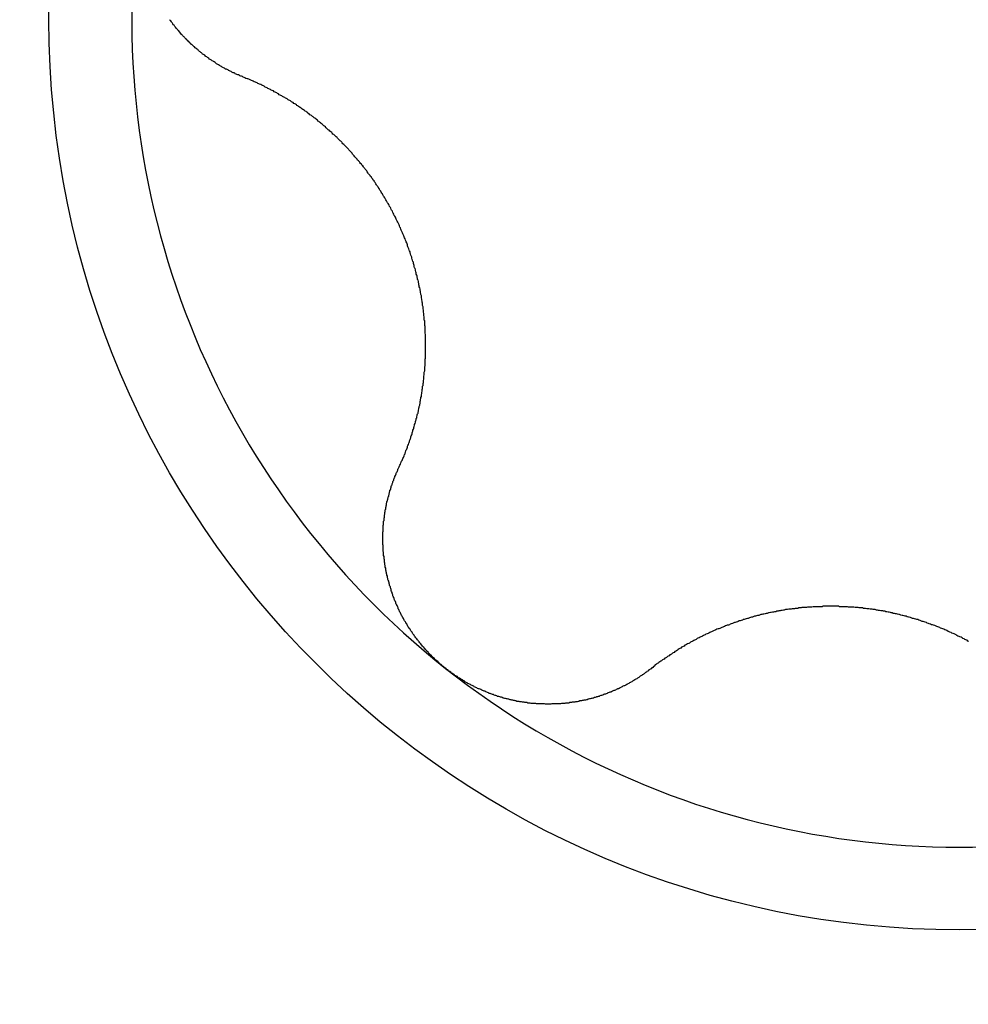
# Model space of a CAD drawing. Extents: x 1107 to 4046, y 937 to 3355.
# Tile 823 of 861: x 3015.56 to 3017.82, y 2224.36 to 2226.71. Entities that reach past the tile are written whole.
import ezdxf

# ---------------------------------------------------------------- set-up
doc = ezdxf.new("R2010")
doc.units = 0
doc.layers.add('KF_VIDA_L___C_LEFT', color=7, linetype='CONTINUOUS')

# ---------------------------------------------------------------- blocks, each defined once
blk = doc.blocks.new('KF_VIDA_L___C_LEFT')
at = {"layer": 'KF_VIDA_L___C_LEFT'}
for points in [[(126.791, 537.363, 0), (126.789, 537.364, 0), (126.787, 537.365, 0), (126.785, 537.365, 0), (126.783, 537.366, 0), (126.782, 537.367, 0), (126.78, 537.368, 0), (126.778, 537.368, 0), (126.776, 537.369, 0), (126.774, 537.37, 0), (126.772, 537.371, 0), (126.771, 537.372, 0), (126.769, 537.373, 0), (126.767, 537.373, 0), (126.765, 537.374, 0), (126.764, 537.375, 0), (126.762, 537.376, 0), (126.76, 537.377, 0), (126.758, 537.378, 0), (126.756, 537.379, 0), (126.755, 537.38, 0), (126.753, 537.381, 0), (126.751, 537.382, 0), (126.749, 537.382, 0), (126.748, 537.383, 0), (126.746, 537.384, 0), (126.744, 537.385, 0), (126.742, 537.386, 0), (126.741, 537.387, 0), (126.739, 537.388, 0), (126.737, 537.389, 0), (126.736, 537.39, 0), (126.734, 537.391, 0), (126.732, 537.392, 0), (126.73, 537.393, 0), (126.729, 537.394, 0), (126.727, 537.395, 0), (126.725, 537.397, 0), (126.724, 537.398, 0), (126.722, 537.399, 0), (126.72, 537.4, 0), (126.719, 537.401, 0), (126.717, 537.402, 0), (126.715, 537.403, 0), (126.714, 537.404, 0), (126.712, 537.405, 0), (126.71, 537.406, 0), (126.709, 537.408, 0), (126.707, 537.409, 0), (126.706, 537.41, 0), (126.704, 537.411, 0), (126.702, 537.412, 0), (126.701, 537.413, 0), (126.699, 537.415, 0), (126.698, 537.416, 0), (126.696, 537.417, 0), (126.694, 537.418, 0), (126.693, 537.419, 0), (126.691, 537.421, 0), (126.69, 537.422, 0), (126.688, 537.423, 0), (126.687, 537.424, 0), (126.685, 537.426, 0), (126.684, 537.427, 0), (126.682, 537.428, 0), (126.681, 537.43, 0), (126.679, 537.431, 0), (126.678, 537.432, 0), (126.676, 537.433, 0), (126.675, 537.435, 0), (126.673, 537.436, 0), (126.672, 537.437, 0), (126.67, 537.439, 0), (126.669, 537.44, 0), (126.667, 537.441, 0), (126.666, 537.443, 0), (126.664, 537.444, 0), (126.663, 537.445, 0), (126.662, 537.447, 0), (126.66, 537.448, 0), (126.659, 537.45, 0), (126.657, 537.451, 0), (126.656, 537.452, 0), (126.655, 537.454, 0), (126.653, 537.455, 0), (126.652, 537.457, 0), (126.651, 537.458, 0), (126.649, 537.459, 0), (126.648, 537.461, 0), (126.646, 537.462, 0), (126.645, 537.464, 0), (126.644, 537.465, 0), (126.642, 537.467, 0), (126.641, 537.468, 0), (126.64, 537.47, 0), (126.639, 537.471, 0), (126.637, 537.473, 0), (126.636, 537.474, 0), (126.635, 537.476, 0), (126.633, 537.477, 0), (126.632, 537.479, 0), (126.631, 537.48, 0), (126.629, 537.482, 0), (126.628, 537.484, 0), (126.627, 537.485, 0), (126.626, 537.487, 0), (126.624, 537.488, 0), (126.623, 537.49, 0), (126.622, 537.492, 0), (126.621, 537.493, 0), (126.62, 537.495, 0), (126.618, 537.497, 0), (126.617, 537.498, 0), (126.616, 537.5, 0)], [(127.161, 536.428, 0), (127.162, 536.431, 0), (127.163, 536.433, 0), (127.164, 536.435, 0), (127.165, 536.437, 0), (127.166, 536.439, 0), (127.167, 536.442, 0), (127.168, 536.444, 0), (127.169, 536.446, 0), (127.17, 536.448, 0), (127.171, 536.45, 0), (127.172, 536.453, 0), (127.173, 536.455, 0), (127.174, 536.457, 0), (127.175, 536.459, 0), (127.176, 536.462, 0), (127.177, 536.464, 0), (127.177, 536.466, 0), (127.178, 536.468, 0), (127.179, 536.471, 0), (127.18, 536.473, 0), (127.181, 536.475, 0), (127.182, 536.477, 0), (127.183, 536.48, 0), (127.183, 536.482, 0), (127.184, 536.484, 0), (127.185, 536.486, 0), (127.186, 536.489, 0), (127.187, 536.491, 0), (127.188, 536.493, 0), (127.188, 536.495, 0), (127.189, 536.498, 0), (127.19, 536.5, 0), (127.191, 536.502, 0), (127.191, 536.504, 0), (127.192, 536.507, 0), (127.193, 536.509, 0), (127.194, 536.511, 0), (127.194, 536.514, 0), (127.195, 536.516, 0), (127.196, 536.518, 0), (127.196, 536.52, 0), (127.197, 536.523, 0), (127.198, 536.525, 0), (127.198, 536.527, 0), (127.199, 536.529, 0), (127.2, 536.532, 0), (127.2, 536.534, 0), (127.201, 536.536, 0), (127.202, 536.539, 0), (127.202, 536.541, 0), (127.203, 536.543, 0), (127.204, 536.545, 0), (127.204, 536.548, 0), (127.205, 536.55, 0), (127.205, 536.552, 0), (127.206, 536.555, 0), (127.206, 536.557, 0), (127.207, 536.559, 0), (127.208, 536.561, 0), (127.208, 536.564, 0), (127.209, 536.566, 0), (127.209, 536.568, 0), (127.21, 536.571, 0), (127.21, 536.573, 0), (127.211, 536.575, 0), (127.211, 536.577, 0), (127.212, 536.58, 0), (127.212, 536.582, 0), (127.213, 536.584, 0), (127.213, 536.587, 0), (127.213, 536.589, 0), (127.214, 536.591, 0), (127.214, 536.594, 0), (127.215, 536.596, 0), (127.215, 536.598, 0), (127.216, 536.601, 0), (127.216, 536.603, 0), (127.216, 536.605, 0), (127.217, 536.608, 0), (127.217, 536.61, 0), (127.218, 536.613, 0), (127.218, 536.615, 0), (127.218, 536.617, 0), (127.219, 536.62, 0), (127.219, 536.622, 0), (127.219, 536.625, 0), (127.22, 536.627, 0), (127.22, 536.63, 0), (127.22, 536.632, 0), (127.221, 536.634, 0), (127.221, 536.637, 0), (127.221, 536.639, 0), (127.222, 536.642, 0), (127.222, 536.644, 0), (127.222, 536.647, 0), (127.222, 536.649, 0), (127.223, 536.652, 0), (127.223, 536.654, 0), (127.223, 536.657, 0), (127.223, 536.659, 0), (127.224, 536.662, 0), (127.224, 536.664, 0), (127.224, 536.667, 0), (127.224, 536.669, 0), (127.224, 536.672, 0), (127.225, 536.674, 0), (127.225, 536.677, 0), (127.225, 536.679, 0), (127.225, 536.682, 0), (127.225, 536.685, 0), (127.225, 536.687, 0), (127.225, 536.69, 0), (127.226, 536.692, 0), (127.226, 536.695, 0), (127.226, 536.697, 0), (127.226, 536.7, 0), (127.226, 536.703, 0), (127.226, 536.705, 0), (127.226, 536.708, 0), (127.226, 536.71, 0), (127.226, 536.713, 0), (127.226, 536.715, 0), (127.226, 536.718, 0), (127.226, 536.721, 0), (127.226, 536.723, 0), (127.226, 536.726, 0), (127.226, 536.728, 0), (127.226, 536.731, 0), (127.226, 536.734, 0), (127.226, 536.736, 0), (127.226, 536.739, 0), (127.226, 536.741, 0), (127.226, 536.744, 0), (127.226, 536.747, 0), (127.226, 536.749, 0), (127.225, 536.752, 0), (127.225, 536.755, 0), (127.225, 536.757, 0), (127.225, 536.76, 0), (127.225, 536.762, 0), (127.225, 536.765, 0), (127.225, 536.768, 0), (127.224, 536.77, 0), (127.224, 536.773, 0), (127.224, 536.776, 0), (127.224, 536.778, 0), (127.224, 536.781, 0), (127.223, 536.783, 0), (127.223, 536.786, 0), (127.223, 536.789, 0), (127.223, 536.791, 0), (127.222, 536.794, 0), (127.222, 536.797, 0), (127.222, 536.799, 0), (127.221, 536.802, 0), (127.221, 536.805, 0), (127.221, 536.807, 0), (127.22, 536.81, 0), (127.22, 536.812, 0), (127.22, 536.815, 0), (127.219, 536.818, 0), (127.219, 536.82, 0), (127.219, 536.823, 0), (127.218, 536.826, 0), (127.218, 536.828, 0), (127.217, 536.831, 0), (127.217, 536.833, 0), (127.216, 536.836, 0), (127.216, 536.839, 0), (127.216, 536.841, 0), (127.215, 536.844, 0), (127.215, 536.846, 0), (127.214, 536.849, 0), (127.214, 536.852, 0), (127.213, 536.854, 0), (127.213, 536.857, 0), (127.212, 536.86, 0), (127.211, 536.862, 0), (127.211, 536.865, 0), (127.21, 536.867, 0), (127.21, 536.87, 0), (127.209, 536.872, 0), (127.209, 536.875, 0), (127.208, 536.878, 0), (127.207, 536.88, 0), (127.207, 536.883, 0), (127.206, 536.885, 0), (127.206, 536.888, 0), (127.205, 536.89, 0), (127.204, 536.893, 0), (127.204, 536.896, 0), (127.203, 536.898, 0), (127.202, 536.901, 0), (127.202, 536.903, 0), (127.201, 536.906, 0), (127.2, 536.908, 0), (127.199, 536.911, 0), (127.199, 536.913, 0), (127.198, 536.916, 0), (127.197, 536.918, 0), (127.197, 536.921, 0), (127.196, 536.923, 0), (127.195, 536.926, 0), (127.194, 536.928, 0), (127.193, 536.931, 0), (127.193, 536.933, 0), (127.192, 536.936, 0), (127.191, 536.938, 0), (127.19, 536.941, 0), (127.189, 536.943, 0), (127.189, 536.946, 0), (127.188, 536.948, 0), (127.187, 536.95, 0), (127.186, 536.953, 0), (127.185, 536.955, 0), (127.184, 536.958, 0), (127.183, 536.96, 0), (127.183, 536.963, 0), (127.182, 536.965, 0), (127.181, 536.967, 0), (127.18, 536.97, 0), (127.179, 536.972, 0), (127.178, 536.974, 0), (127.177, 536.977, 0), (127.176, 536.979, 0), (127.175, 536.982, 0), (127.174, 536.984, 0), (127.173, 536.986, 0), (127.172, 536.989, 0), (127.171, 536.991, 0), (127.17, 536.993, 0), (127.169, 536.996, 0), (127.168, 536.998, 0), (127.167, 537, 0), (127.166, 537.003, 0), (127.165, 537.005, 0), (127.164, 537.008, 0), (127.163, 537.01, 0), (127.162, 537.012, 0), (127.161, 537.015, 0), (127.16, 537.017, 0), (127.158, 537.019, 0), (127.157, 537.022, 0), (127.156, 537.024, 0), (127.155, 537.026, 0), (127.154, 537.029, 0), (127.153, 537.031, 0), (127.151, 537.033, 0), (127.15, 537.036, 0), (127.149, 537.038, 0), (127.148, 537.04, 0), (127.147, 537.043, 0), (127.145, 537.045, 0), (127.144, 537.047, 0), (127.143, 537.05, 0), (127.142, 537.052, 0), (127.14, 537.054, 0), (127.139, 537.057, 0), (127.138, 537.059, 0), (127.137, 537.061, 0), (127.135, 537.063, 0), (127.134, 537.066, 0), (127.133, 537.068, 0), (127.131, 537.07, 0), (127.13, 537.073, 0), (127.129, 537.075, 0), (127.127, 537.077, 0), (127.126, 537.079, 0), (127.124, 537.082, 0), (127.123, 537.084, 0), (127.122, 537.086, 0), (127.12, 537.088, 0), (127.119, 537.091, 0), (127.117, 537.093, 0), (127.116, 537.095, 0), (127.115, 537.097, 0), (127.113, 537.1, 0), (127.112, 537.102, 0), (127.11, 537.104, 0), (127.109, 537.106, 0), (127.107, 537.108, 0), (127.106, 537.111, 0), (127.104, 537.113, 0), (127.103, 537.115, 0), (127.101, 537.117, 0), (127.1, 537.119, 0), (127.098, 537.122, 0), (127.097, 537.124, 0), (127.095, 537.126, 0), (127.094, 537.128, 0), (127.092, 537.13, 0), (127.09, 537.132, 0), (127.089, 537.134, 0), (127.087, 537.137, 0), (127.086, 537.139, 0), (127.084, 537.141, 0), (127.082, 537.143, 0), (127.081, 537.145, 0), (127.079, 537.147, 0), (127.078, 537.149, 0), (127.076, 537.151, 0), (127.074, 537.153, 0), (127.073, 537.155, 0), (127.071, 537.157, 0), (127.069, 537.159, 0), (127.068, 537.161, 0), (127.066, 537.163, 0), (127.064, 537.165, 0), (127.063, 537.167, 0), (127.061, 537.169, 0), (127.059, 537.171, 0), (127.057, 537.173, 0), (127.056, 537.175, 0), (127.054, 537.177, 0), (127.052, 537.179, 0), (127.051, 537.181, 0), (127.049, 537.183, 0), (127.047, 537.185, 0), (127.045, 537.187, 0), (127.043, 537.189, 0), (127.042, 537.191, 0), (127.04, 537.193, 0), (127.038, 537.195, 0), (127.036, 537.197, 0), (127.035, 537.198, 0), (127.033, 537.2, 0), (127.031, 537.202, 0), (127.029, 537.204, 0), (127.027, 537.206, 0), (127.026, 537.208, 0), (127.024, 537.21, 0), (127.022, 537.211, 0), (127.02, 537.213, 0), (127.018, 537.215, 0), (127.016, 537.217, 0), (127.015, 537.219, 0), (127.013, 537.22, 0), (127.011, 537.222, 0), (127.009, 537.224, 0), (127.007, 537.226, 0), (127.005, 537.227, 0), (127.003, 537.229, 0), (127.002, 537.231, 0), (127, 537.232, 0), (126.998, 537.234, 0), (126.996, 537.236, 0), (126.994, 537.237, 0), (126.992, 537.239, 0), (126.99, 537.241, 0), (126.988, 537.242, 0), (126.987, 537.244, 0), (126.985, 537.246, 0), (126.983, 537.247, 0), (126.981, 537.249, 0), (126.979, 537.251, 0), (126.977, 537.252, 0), (126.975, 537.254, 0), (126.973, 537.255, 0), (126.971, 537.257, 0), (126.969, 537.258, 0), (126.968, 537.26, 0), (126.966, 537.262, 0), (126.964, 537.263, 0), (126.962, 537.265, 0), (126.96, 537.266, 0), (126.958, 537.268, 0), (126.956, 537.269, 0), (126.954, 537.271, 0), (126.952, 537.272, 0), (126.95, 537.273, 0), (126.948, 537.275, 0), (126.946, 537.276, 0), (126.945, 537.278, 0), (126.943, 537.279, 0), (126.941, 537.281, 0), (126.939, 537.282, 0), (126.937, 537.283, 0), (126.935, 537.285, 0), (126.933, 537.286, 0), (126.931, 537.287, 0), (126.929, 537.289, 0), (126.927, 537.29, 0), (126.925, 537.291, 0), (126.923, 537.293, 0), (126.921, 537.294, 0), (126.919, 537.295, 0), (126.918, 537.297, 0), (126.916, 537.298, 0), (126.914, 537.299, 0), (126.912, 537.3, 0), (126.91, 537.302, 0), (126.908, 537.303, 0), (126.906, 537.304, 0), (126.904, 537.306, 0), (126.902, 537.307, 0), (126.9, 537.308, 0), (126.898, 537.309, 0), (126.896, 537.311, 0), (126.894, 537.312, 0), (126.892, 537.313, 0), (126.89, 537.314, 0), (126.888, 537.315, 0), (126.885, 537.317, 0), (126.883, 537.318, 0), (126.881, 537.319, 0), (126.879, 537.32, 0), (126.877, 537.321, 0), (126.875, 537.323, 0), (126.873, 537.324, 0), (126.871, 537.325, 0), (126.869, 537.326, 0), (126.867, 537.327, 0), (126.865, 537.328, 0), (126.863, 537.33, 0), (126.86, 537.331, 0), (126.858, 537.332, 0), (126.856, 537.333, 0), (126.854, 537.334, 0), (126.852, 537.335, 0), (126.85, 537.336, 0), (126.848, 537.337, 0), (126.846, 537.338, 0), (126.843, 537.339, 0), (126.841, 537.341, 0), (126.839, 537.342, 0), (126.837, 537.343, 0), (126.835, 537.344, 0), (126.833, 537.345, 0), (126.83, 537.346, 0), (126.828, 537.347, 0), (126.826, 537.348, 0), (126.824, 537.349, 0), (126.822, 537.35, 0), (126.82, 537.351, 0), (126.817, 537.352, 0), (126.815, 537.353, 0), (126.813, 537.354, 0), (126.811, 537.355, 0), (126.809, 537.356, 0), (126.806, 537.357, 0), (126.804, 537.358, 0), (126.802, 537.359, 0), (126.8, 537.359, 0), (126.797, 537.36, 0), (126.795, 537.361, 0), (126.793, 537.362, 0), (126.791, 537.363, 0)], [(127.274, 535.952, 0), (127.272, 535.953, 0), (127.271, 535.954, 0), (127.269, 535.956, 0), (127.267, 535.957, 0), (127.266, 535.958, 0), (127.264, 535.96, 0), (127.263, 535.961, 0), (127.261, 535.962, 0), (127.259, 535.964, 0), (127.258, 535.965, 0), (127.256, 535.967, 0), (127.255, 535.968, 0), (127.253, 535.97, 0), (127.251, 535.971, 0), (127.25, 535.972, 0), (127.248, 535.974, 0), (127.247, 535.975, 0), (127.245, 535.977, 0), (127.244, 535.978, 0), (127.242, 535.98, 0), (127.241, 535.981, 0), (127.239, 535.983, 0), (127.238, 535.984, 0), (127.236, 535.986, 0), (127.235, 535.987, 0), (127.233, 535.989, 0), (127.232, 535.991, 0), (127.23, 535.992, 0), (127.229, 535.994, 0), (127.227, 535.995, 0), (127.226, 535.997, 0), (127.224, 535.999, 0), (127.223, 536, 0), (127.222, 536.002, 0), (127.22, 536.003, 0), (127.219, 536.005, 0), (127.217, 536.007, 0), (127.216, 536.008, 0), (127.215, 536.01, 0), (127.213, 536.012, 0), (127.212, 536.013, 0), (127.211, 536.015, 0), (127.209, 536.017, 0), (127.208, 536.018, 0), (127.207, 536.02, 0), (127.205, 536.022, 0), (127.204, 536.024, 0), (127.203, 536.025, 0), (127.201, 536.027, 0), (127.2, 536.029, 0), (127.199, 536.031, 0), (127.198, 536.032, 0), (127.196, 536.034, 0), (127.195, 536.036, 0), (127.194, 536.038, 0), (127.193, 536.039, 0), (127.191, 536.041, 0), (127.19, 536.043, 0), (127.189, 536.045, 0), (127.188, 536.047, 0), (127.187, 536.048, 0), (127.185, 536.05, 0), (127.184, 536.052, 0), (127.183, 536.054, 0), (127.182, 536.056, 0), (127.181, 536.058, 0), (127.18, 536.059, 0), (127.179, 536.061, 0), (127.178, 536.063, 0), (127.176, 536.065, 0), (127.175, 536.067, 0), (127.174, 536.069, 0), (127.173, 536.071, 0), (127.172, 536.073, 0), (127.171, 536.074, 0), (127.17, 536.076, 0), (127.169, 536.078, 0), (127.168, 536.08, 0), (127.167, 536.082, 0), (127.166, 536.084, 0), (127.165, 536.086, 0), (127.164, 536.088, 0), (127.163, 536.09, 0), (127.162, 536.092, 0), (127.161, 536.094, 0), (127.161, 536.096, 0), (127.16, 536.098, 0), (127.159, 536.1, 0), (127.158, 536.102, 0), (127.157, 536.104, 0), (127.156, 536.105, 0), (127.155, 536.107, 0), (127.155, 536.109, 0), (127.154, 536.111, 0), (127.153, 536.113, 0), (127.152, 536.115, 0), (127.151, 536.117, 0), (127.151, 536.119, 0), (127.15, 536.121, 0), (127.149, 536.123, 0), (127.148, 536.125, 0), (127.148, 536.127, 0), (127.147, 536.129, 0), (127.146, 536.131, 0), (127.146, 536.133, 0), (127.145, 536.135, 0), (127.144, 536.138, 0), (127.144, 536.14, 0), (127.143, 536.142, 0), (127.142, 536.144, 0), (127.142, 536.146, 0), (127.141, 536.148, 0), (127.14, 536.15, 0), (127.14, 536.152, 0), (127.139, 536.154, 0), (127.139, 536.156, 0), (127.138, 536.158, 0), (127.138, 536.16, 0), (127.137, 536.162, 0), (127.136, 536.164, 0), (127.136, 536.166, 0), (127.135, 536.168, 0), (127.135, 536.17, 0), (127.135, 536.172, 0), (127.134, 536.174, 0), (127.134, 536.176, 0), (127.133, 536.178, 0), (127.133, 536.18, 0), (127.132, 536.182, 0), (127.132, 536.184, 0), (127.131, 536.186, 0), (127.131, 536.189, 0), (127.131, 536.191, 0), (127.13, 536.193, 0), (127.13, 536.195, 0), (127.13, 536.197, 0), (127.129, 536.199, 0), (127.129, 536.201, 0), (127.129, 536.203, 0), (127.128, 536.205, 0), (127.128, 536.207, 0), (127.128, 536.209, 0), (127.128, 536.211, 0), (127.127, 536.213, 0), (127.127, 536.215, 0), (127.127, 536.217, 0), (127.127, 536.219, 0), (127.126, 536.221, 0), (127.126, 536.223, 0), (127.126, 536.225, 0), (127.126, 536.227, 0), (127.126, 536.229, 0), (127.125, 536.231, 0), (127.125, 536.233, 0), (127.125, 536.235, 0), (127.125, 536.237, 0), (127.125, 536.239, 0), (127.125, 536.241, 0), (127.125, 536.243, 0), (127.125, 536.245, 0), (127.124, 536.247, 0), (127.124, 536.249, 0), (127.124, 536.251, 0), (127.124, 536.253, 0), (127.124, 536.255, 0), (127.124, 536.257, 0), (127.124, 536.259, 0), (127.124, 536.261, 0), (127.124, 536.263, 0), (127.124, 536.265, 0), (127.124, 536.267, 0), (127.124, 536.269, 0), (127.124, 536.271, 0), (127.124, 536.273, 0), (127.124, 536.275, 0), (127.124, 536.277, 0), (127.125, 536.279, 0), (127.125, 536.281, 0), (127.125, 536.283, 0), (127.125, 536.285, 0), (127.125, 536.287, 0), (127.125, 536.289, 0), (127.125, 536.291, 0), (127.125, 536.293, 0), (127.126, 536.295, 0), (127.126, 536.297, 0), (127.126, 536.299, 0), (127.126, 536.301, 0), (127.126, 536.303, 0), (127.127, 536.305, 0), (127.127, 536.307, 0), (127.127, 536.309, 0), (127.127, 536.311, 0), (127.128, 536.312, 0), (127.128, 536.314, 0), (127.128, 536.316, 0), (127.128, 536.318, 0), (127.129, 536.32, 0), (127.129, 536.322, 0), (127.129, 536.324, 0), (127.13, 536.326, 0), (127.13, 536.328, 0), (127.13, 536.33, 0), (127.131, 536.332, 0), (127.131, 536.334, 0), (127.131, 536.336, 0), (127.132, 536.338, 0), (127.132, 536.34, 0), (127.133, 536.342, 0), (127.133, 536.344, 0), (127.133, 536.346, 0), (127.134, 536.348, 0), (127.134, 536.35, 0), (127.135, 536.352, 0), (127.135, 536.354, 0), (127.136, 536.355, 0), (127.136, 536.357, 0), (127.137, 536.359, 0), (127.137, 536.361, 0), (127.138, 536.363, 0), (127.138, 536.365, 0), (127.139, 536.367, 0), (127.139, 536.369, 0), (127.14, 536.371, 0), (127.14, 536.373, 0), (127.141, 536.375, 0), (127.141, 536.377, 0), (127.142, 536.378, 0), (127.143, 536.38, 0), (127.143, 536.382, 0), (127.144, 536.384, 0), (127.144, 536.386, 0), (127.145, 536.388, 0), (127.146, 536.39, 0), (127.146, 536.392, 0), (127.147, 536.394, 0), (127.148, 536.395, 0), (127.148, 536.397, 0), (127.149, 536.399, 0), (127.15, 536.401, 0), (127.15, 536.403, 0), (127.151, 536.405, 0), (127.152, 536.407, 0), (127.153, 536.408, 0), (127.153, 536.41, 0), (127.154, 536.412, 0), (127.155, 536.414, 0), (127.156, 536.416, 0), (127.156, 536.418, 0), (127.157, 536.419, 0), (127.158, 536.421, 0), (127.159, 536.423, 0), (127.16, 536.425, 0), (127.16, 536.427, 0), (127.161, 536.428, 0)], [(128.522, 536.016, 0), (128.52, 536.017, 0), (128.518, 536.019, 0), (128.515, 536.02, 0), (128.513, 536.021, 0), (128.511, 536.022, 0), (128.508, 536.023, 0), (128.506, 536.025, 0), (128.504, 536.026, 0), (128.501, 536.027, 0), (128.499, 536.028, 0), (128.496, 536.029, 0), (128.494, 536.03, 0), (128.492, 536.032, 0), (128.489, 536.033, 0), (128.487, 536.034, 0), (128.485, 536.035, 0), (128.482, 536.036, 0), (128.48, 536.037, 0), (128.477, 536.038, 0), (128.475, 536.039, 0), (128.473, 536.04, 0), (128.47, 536.042, 0), (128.468, 536.043, 0), (128.465, 536.044, 0), (128.463, 536.045, 0), (128.46, 536.046, 0), (128.458, 536.047, 0), (128.455, 536.048, 0), (128.453, 536.049, 0), (128.451, 536.05, 0), (128.448, 536.051, 0), (128.446, 536.052, 0), (128.443, 536.053, 0), (128.441, 536.054, 0), (128.438, 536.055, 0), (128.436, 536.056, 0), (128.433, 536.056, 0), (128.431, 536.057, 0), (128.428, 536.058, 0), (128.426, 536.059, 0), (128.423, 536.06, 0), (128.421, 536.061, 0), (128.418, 536.062, 0), (128.416, 536.063, 0), (128.413, 536.064, 0), (128.411, 536.064, 0), (128.408, 536.065, 0), (128.406, 536.066, 0), (128.403, 536.067, 0), (128.401, 536.068, 0), (128.398, 536.068, 0), (128.396, 536.069, 0), (128.393, 536.07, 0), (128.39, 536.071, 0), (128.388, 536.071, 0), (128.385, 536.072, 0), (128.383, 536.073, 0), (128.38, 536.074, 0), (128.378, 536.074, 0), (128.375, 536.075, 0), (128.373, 536.076, 0), (128.37, 536.076, 0), (128.368, 536.077, 0), (128.365, 536.078, 0), (128.363, 536.078, 0), (128.36, 536.079, 0), (128.357, 536.08, 0), (128.355, 536.08, 0), (128.352, 536.081, 0), (128.35, 536.082, 0), (128.347, 536.082, 0), (128.345, 536.083, 0), (128.342, 536.083, 0), (128.34, 536.084, 0), (128.337, 536.084, 0), (128.335, 536.085, 0), (128.332, 536.086, 0), (128.33, 536.086, 0), (128.327, 536.087, 0), (128.324, 536.087, 0), (128.322, 536.088, 0), (128.319, 536.088, 0), (128.317, 536.089, 0), (128.314, 536.089, 0), (128.312, 536.089, 0), (128.309, 536.09, 0), (128.307, 536.09, 0), (128.304, 536.091, 0), (128.302, 536.091, 0), (128.299, 536.092, 0), (128.297, 536.092, 0), (128.294, 536.092, 0), (128.292, 536.093, 0), (128.289, 536.093, 0), (128.287, 536.093, 0), (128.284, 536.094, 0), (128.281, 536.094, 0), (128.279, 536.094, 0), (128.276, 536.095, 0), (128.274, 536.095, 0), (128.271, 536.095, 0), (128.269, 536.096, 0), (128.266, 536.096, 0), (128.264, 536.096, 0), (128.261, 536.096, 0), (128.258, 536.097, 0), (128.256, 536.097, 0), (128.253, 536.097, 0), (128.251, 536.097, 0), (128.248, 536.098, 0), (128.246, 536.098, 0), (128.243, 536.098, 0), (128.24, 536.098, 0), (128.238, 536.098, 0), (128.235, 536.098, 0), (128.233, 536.099, 0), (128.23, 536.099, 0), (128.227, 536.099, 0), (128.225, 536.099, 0), (128.222, 536.099, 0), (128.219, 536.099, 0), (128.217, 536.099, 0), (128.214, 536.099, 0), (128.212, 536.1, 0), (128.209, 536.1, 0), (128.206, 536.1, 0), (128.204, 536.1, 0), (128.201, 536.1, 0), (128.198, 536.1, 0), (128.196, 536.1, 0), (128.193, 536.1, 0), (128.19, 536.1, 0), (128.188, 536.1, 0), (128.185, 536.1, 0), (128.182, 536.1, 0), (128.18, 536.1, 0), (128.177, 536.1, 0), (128.175, 536.1, 0), (128.172, 536.099, 0), (128.169, 536.099, 0), (128.167, 536.099, 0), (128.164, 536.099, 0), (128.161, 536.099, 0), (128.159, 536.099, 0), (128.156, 536.099, 0), (128.153, 536.099, 0), (128.151, 536.099, 0), (128.148, 536.098, 0), (128.145, 536.098, 0), (128.143, 536.098, 0), (128.14, 536.098, 0), (128.137, 536.098, 0), (128.135, 536.097, 0), (128.132, 536.097, 0), (128.129, 536.097, 0), (128.127, 536.097, 0), (128.124, 536.097, 0), (128.122, 536.096, 0), (128.119, 536.096, 0), (128.116, 536.096, 0), (128.114, 536.095, 0), (128.111, 536.095, 0), (128.108, 536.095, 0), (128.106, 536.094, 0), (128.103, 536.094, 0), (128.101, 536.094, 0), (128.098, 536.093, 0), (128.095, 536.093, 0), (128.093, 536.093, 0), (128.09, 536.092, 0), (128.087, 536.092, 0), (128.085, 536.092, 0), (128.082, 536.091, 0), (128.08, 536.091, 0), (128.077, 536.09, 0), (128.074, 536.09, 0), (128.072, 536.089, 0), (128.069, 536.089, 0), (128.067, 536.088, 0), (128.064, 536.088, 0), (128.062, 536.087, 0), (128.059, 536.087, 0), (128.056, 536.086, 0), (128.054, 536.086, 0), (128.051, 536.085, 0), (128.049, 536.085, 0), (128.046, 536.084, 0), (128.044, 536.084, 0), (128.041, 536.083, 0), (128.039, 536.083, 0), (128.036, 536.082, 0), (128.033, 536.081, 0), (128.031, 536.081, 0), (128.028, 536.08, 0), (128.026, 536.08, 0), (128.023, 536.079, 0), (128.021, 536.078, 0), (128.018, 536.078, 0), (128.016, 536.077, 0), (128.013, 536.076, 0), (128.011, 536.076, 0), (128.008, 536.075, 0), (128.006, 536.074, 0), (128.004, 536.074, 0), (128.001, 536.073, 0), (127.999, 536.072, 0), (127.996, 536.071, 0), (127.994, 536.071, 0), (127.991, 536.07, 0), (127.989, 536.069, 0), (127.986, 536.068, 0), (127.984, 536.068, 0), (127.982, 536.067, 0), (127.979, 536.066, 0), (127.977, 536.065, 0), (127.974, 536.065, 0), (127.972, 536.064, 0), (127.97, 536.063, 0), (127.967, 536.062, 0), (127.965, 536.061, 0), (127.963, 536.061, 0), (127.96, 536.06, 0), (127.958, 536.059, 0), (127.955, 536.058, 0), (127.953, 536.057, 0), (127.951, 536.056, 0), (127.949, 536.055, 0), (127.946, 536.055, 0), (127.944, 536.054, 0), (127.942, 536.053, 0), (127.939, 536.052, 0), (127.937, 536.051, 0), (127.935, 536.05, 0), (127.933, 536.049, 0), (127.93, 536.048, 0), (127.928, 536.047, 0), (127.926, 536.046, 0), (127.924, 536.046, 0), (127.921, 536.045, 0), (127.919, 536.044, 0), (127.917, 536.043, 0), (127.915, 536.042, 0), (127.913, 536.041, 0), (127.91, 536.04, 0), (127.908, 536.039, 0), (127.906, 536.038, 0), (127.904, 536.037, 0), (127.902, 536.036, 0), (127.9, 536.035, 0), (127.898, 536.034, 0), (127.895, 536.033, 0), (127.893, 536.032, 0), (127.891, 536.031, 0), (127.889, 536.03, 0), (127.887, 536.029, 0), (127.885, 536.028, 0), (127.883, 536.027, 0), (127.881, 536.026, 0), (127.879, 536.025, 0), (127.876, 536.024, 0), (127.874, 536.023, 0), (127.872, 536.021, 0), (127.87, 536.02, 0), (127.868, 536.019, 0), (127.866, 536.018, 0), (127.864, 536.017, 0), (127.862, 536.016, 0), (127.86, 536.015, 0), (127.858, 536.014, 0), (127.856, 536.012, 0), (127.854, 536.011, 0), (127.851, 536.01, 0), (127.849, 536.009, 0), (127.847, 536.008, 0), (127.845, 536.007, 0), (127.843, 536.005, 0), (127.841, 536.004, 0), (127.839, 536.003, 0), (127.837, 536.002, 0), (127.835, 536, 0), (127.833, 535.999, 0), (127.831, 535.998, 0), (127.829, 535.997, 0), (127.827, 535.995, 0), (127.825, 535.994, 0), (127.823, 535.993, 0), (127.821, 535.992, 0), (127.819, 535.99, 0), (127.817, 535.989, 0), (127.815, 535.988, 0), (127.813, 535.986, 0), (127.811, 535.985, 0), (127.809, 535.984, 0), (127.807, 535.982, 0), (127.805, 535.981, 0), (127.803, 535.98, 0), (127.801, 535.978, 0), (127.799, 535.977, 0), (127.797, 535.976, 0), (127.795, 535.974, 0), (127.793, 535.973, 0), (127.791, 535.972, 0), (127.789, 535.97, 0), (127.787, 535.969, 0), (127.785, 535.967, 0), (127.783, 535.966, 0), (127.781, 535.964, 0), (127.779, 535.963, 0), (127.777, 535.962, 0), (127.775, 535.96, 0), (127.773, 535.959, 0), (127.772, 535.957, 0), (127.77, 535.956, 0), (127.768, 535.954, 0), (127.766, 535.953, 0), (127.764, 535.951, 0)], [(127.764, 535.951, 0), (127.762, 535.95, 0), (127.761, 535.949, 0), (127.759, 535.948, 0), (127.758, 535.946, 0), (127.756, 535.945, 0), (127.754, 535.944, 0), (127.753, 535.943, 0), (127.751, 535.942, 0), (127.75, 535.941, 0), (127.748, 535.939, 0), (127.746, 535.938, 0), (127.745, 535.937, 0), (127.743, 535.936, 0), (127.742, 535.935, 0), (127.74, 535.934, 0), (127.738, 535.933, 0), (127.737, 535.932, 0), (127.735, 535.93, 0), (127.733, 535.929, 0), (127.732, 535.928, 0), (127.73, 535.927, 0), (127.728, 535.926, 0), (127.726, 535.925, 0), (127.725, 535.924, 0), (127.723, 535.923, 0), (127.721, 535.922, 0), (127.72, 535.921, 0), (127.718, 535.92, 0), (127.716, 535.919, 0), (127.715, 535.918, 0), (127.713, 535.917, 0), (127.711, 535.916, 0), (127.709, 535.915, 0), (127.708, 535.914, 0), (127.706, 535.913, 0), (127.704, 535.912, 0), (127.702, 535.911, 0), (127.701, 535.91, 0), (127.699, 535.91, 0), (127.697, 535.909, 0), (127.695, 535.908, 0), (127.693, 535.907, 0), (127.692, 535.906, 0), (127.69, 535.905, 0), (127.688, 535.904, 0), (127.686, 535.903, 0), (127.684, 535.903, 0), (127.683, 535.902, 0), (127.681, 535.901, 0), (127.679, 535.9, 0), (127.677, 535.899, 0), (127.675, 535.899, 0), (127.674, 535.898, 0), (127.672, 535.897, 0), (127.67, 535.896, 0), (127.668, 535.895, 0), (127.666, 535.895, 0), (127.664, 535.894, 0), (127.662, 535.893, 0), (127.661, 535.893, 0), (127.659, 535.892, 0), (127.657, 535.891, 0), (127.655, 535.89, 0), (127.653, 535.89, 0), (127.651, 535.889, 0), (127.649, 535.888, 0), (127.648, 535.888, 0), (127.646, 535.887, 0), (127.644, 535.887, 0), (127.642, 535.886, 0), (127.64, 535.885, 0), (127.638, 535.885, 0), (127.636, 535.884, 0), (127.634, 535.884, 0), (127.633, 535.883, 0), (127.631, 535.882, 0), (127.629, 535.882, 0), (127.627, 535.881, 0), (127.625, 535.881, 0), (127.623, 535.88, 0), (127.621, 535.88, 0), (127.619, 535.879, 0), (127.617, 535.879, 0), (127.615, 535.878, 0), (127.614, 535.878, 0), (127.612, 535.877, 0), (127.61, 535.877, 0), (127.608, 535.876, 0), (127.606, 535.876, 0), (127.604, 535.876, 0), (127.602, 535.875, 0), (127.6, 535.875, 0), (127.598, 535.874, 0), (127.596, 535.874, 0), (127.594, 535.874, 0), (127.592, 535.873, 0), (127.59, 535.873, 0), (127.588, 535.872, 0), (127.586, 535.872, 0), (127.584, 535.872, 0), (127.582, 535.871, 0), (127.58, 535.871, 0), (127.578, 535.871, 0), (127.576, 535.871, 0), (127.574, 535.87, 0), (127.572, 535.87, 0), (127.57, 535.87, 0), (127.568, 535.869, 0), (127.566, 535.869, 0), (127.564, 535.869, 0), (127.562, 535.869, 0), (127.56, 535.869, 0), (127.558, 535.868, 0), (127.556, 535.868, 0), (127.554, 535.868, 0), (127.552, 535.868, 0), (127.55, 535.868, 0), (127.548, 535.867, 0), (127.546, 535.867, 0), (127.544, 535.867, 0), (127.541, 535.867, 0), (127.539, 535.867, 0), (127.537, 535.867, 0), (127.535, 535.867, 0), (127.533, 535.867, 0), (127.531, 535.867, 0), (127.529, 535.867, 0), (127.527, 535.867, 0), (127.525, 535.866, 0), (127.523, 535.866, 0), (127.521, 535.866, 0), (127.518, 535.866, 0), (127.516, 535.866, 0), (127.514, 535.866, 0), (127.512, 535.866, 0), (127.51, 535.867, 0), (127.508, 535.867, 0), (127.506, 535.867, 0), (127.504, 535.867, 0), (127.502, 535.867, 0), (127.499, 535.867, 0), (127.497, 535.867, 0), (127.495, 535.867, 0), (127.493, 535.867, 0), (127.491, 535.867, 0), (127.489, 535.868, 0), (127.487, 535.868, 0), (127.485, 535.868, 0), (127.483, 535.868, 0), (127.48, 535.868, 0), (127.478, 535.868, 0), (127.476, 535.869, 0), (127.474, 535.869, 0), (127.472, 535.869, 0), (127.47, 535.869, 0), (127.468, 535.87, 0), (127.466, 535.87, 0), (127.463, 535.87, 0), (127.461, 535.871, 0), (127.459, 535.871, 0), (127.457, 535.871, 0), (127.455, 535.872, 0), (127.453, 535.872, 0), (127.451, 535.872, 0), (127.449, 535.873, 0), (127.447, 535.873, 0), (127.444, 535.873, 0), (127.442, 535.874, 0), (127.44, 535.874, 0), (127.438, 535.875, 0), (127.436, 535.875, 0), (127.434, 535.876, 0), (127.432, 535.876, 0), (127.43, 535.877, 0), (127.428, 535.877, 0), (127.425, 535.878, 0), (127.423, 535.878, 0), (127.421, 535.879, 0), (127.419, 535.879, 0), (127.417, 535.88, 0), (127.415, 535.88, 0), (127.413, 535.881, 0), (127.411, 535.881, 0), (127.409, 535.882, 0), (127.407, 535.883, 0), (127.405, 535.883, 0), (127.403, 535.884, 0), (127.401, 535.885, 0), (127.398, 535.885, 0), (127.396, 535.886, 0), (127.394, 535.887, 0), (127.392, 535.887, 0), (127.39, 535.888, 0), (127.388, 535.889, 0), (127.386, 535.889, 0), (127.384, 535.89, 0), (127.382, 535.891, 0), (127.38, 535.892, 0), (127.378, 535.892, 0), (127.376, 535.893, 0), (127.374, 535.894, 0), (127.372, 535.895, 0), (127.37, 535.896, 0), (127.368, 535.897, 0), (127.366, 535.897, 0), (127.364, 535.898, 0), (127.362, 535.899, 0), (127.36, 535.9, 0), (127.358, 535.901, 0), (127.356, 535.902, 0), (127.354, 535.903, 0), (127.352, 535.903, 0), (127.35, 535.904, 0), (127.348, 535.905, 0), (127.346, 535.906, 0), (127.344, 535.907, 0), (127.342, 535.908, 0), (127.341, 535.909, 0), (127.339, 535.91, 0), (127.337, 535.911, 0), (127.335, 535.912, 0), (127.333, 535.913, 0), (127.331, 535.914, 0), (127.329, 535.915, 0), (127.327, 535.916, 0), (127.325, 535.917, 0), (127.323, 535.918, 0), (127.322, 535.919, 0), (127.32, 535.92, 0), (127.318, 535.922, 0), (127.316, 535.923, 0), (127.314, 535.924, 0), (127.312, 535.925, 0), (127.311, 535.926, 0), (127.309, 535.927, 0), (127.307, 535.928, 0), (127.305, 535.929, 0), (127.303, 535.931, 0), (127.302, 535.932, 0), (127.3, 535.933, 0), (127.298, 535.934, 0), (127.296, 535.935, 0), (127.294, 535.937, 0), (127.293, 535.938, 0), (127.291, 535.939, 0), (127.289, 535.94, 0), (127.287, 535.941, 0), (127.286, 535.943, 0), (127.284, 535.944, 0), (127.282, 535.945, 0), (127.281, 535.946, 0), (127.279, 535.948, 0), (127.277, 535.949, 0), (127.276, 535.95, 0), (127.274, 535.952, 0)]]:
    blk.add_polyline3d(points, dxfattribs=at)
for radius in [4.7, 3.6, 2.1725]:
    blk.add_circle((128.5, 537.5), radius, dxfattribs=at)
for start, end in [(171.6272, 231.6272), (231.6272, 291.6272)]:
    blk.add_arc((128.5, 537.5), 1.975, start, end, dxfattribs=at)

msp = doc.modelspace()

# ---------------------------------------------------------------- block references
at = {"layer": 'KF_VIDA_L___C_LEFT'}
msp.add_blockref('KF_VIDA_L___C_LEFT', (2889.3036, 1689.2132), dxfattribs=at)

doc.saveas('drawing.dxf')
